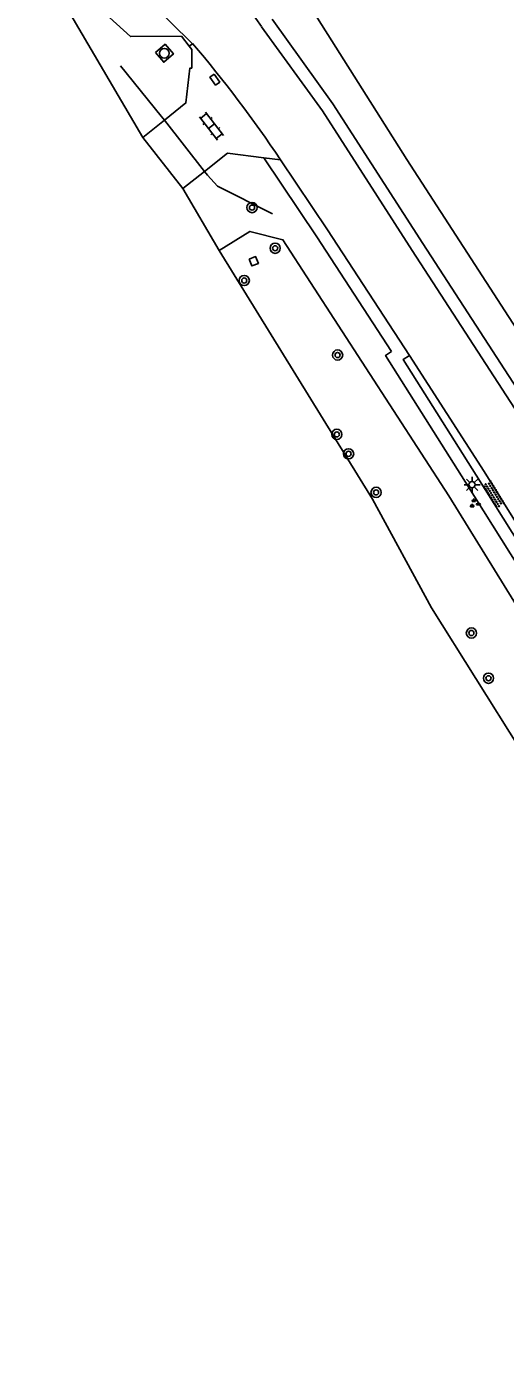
# Model space of a CAD drawing. Extents: x 124000 to 129000, y 395500 to 397503.
# Drawn here: x 127691.5 to 127729, y 397244.8 to 397349.3 of the extents above; entities that cross this region are included whole.
import ezdxf

# ---------------------------------------------------------------- set-up
doc = ezdxf.new("R2010")
doc.units = 0
for name, color, linetype in [('gg-afsc-erfafscheiding', 7, 'Continuous'), ('gg-afsc-hekwerk', 7, 'Continuous'), ('gg-knt-verharding', 7, 'Continuous'), ('gg-knt-verharding nz', 7, 'Continuous'), ('gg-kntw-greppel-droge sloot', 7, 'Continuous'), ('gg-kwrk-uitstroombak niveau min 01', 7, 'Continuous'), ('gt-grn-groengrens', 7, 'Continuous'), ('gt-grn-groengrens NZ', 7, 'Continuous'), ('gt-symb-boom', 7, 'Continuous'), ('gt-symb-groenvak', 7, 'Continuous'), ('gt-symb-klinker verharding', 7, 'Continuous'), ('gt-symb-kolk center center', 7, 'Continuous'), ('gt-symb-lichtmast', 7, 'Continuous'), ('gt-symb-overige verharding', 7, 'Continuous'), ('gt-symb-rioolschacht', 7, 'Continuous')]:
    doc.layers.add(name, color=color, linetype=linetype)

# ---------------------------------------------------------------- blocks, each defined once
blk = doc.blocks.new('gt0-BOOM')
at = {"layer": 'gt-symb-boom'}
for radius in [0.4, 0.2]:
    blk.add_circle((0, 0), radius, dxfattribs=at)
blk = doc.blocks.new('gt0-GRVAK')
at = {"layer": 'gt-symb-groenvak'}
for p, q in [((-0.11, 0.19), (-0.23, 0.24)), ((-0.18, 0.15), (0.09, 0.15)), ((-0.09, 0.21), (-0.16, 0.32)), ((-0.05, 0.21), (-0.05, 0.39)), ((0, 0.21), (0.06, 0.32)), ((0.01, 0.19), (0.13, 0.24)), ((0.26, -0.05), (0.2, 0.06)), ((0.3, -0.05), (0.3, 0.13)), ((0.35, -0.05), (0.41, 0.06)), ((-0.25, -0.23), (-0.36, -0.18)), ((-0.32, -0.26), (-0.05, -0.26)), ((-0.23, -0.21), (-0.29, -0.09)), ((-0.18, -0.2), (-0.18, -0.02)), ((-0.14, -0.21), (-0.07, -0.09)), ((-0.12, -0.23), (0, -0.18)), ((0.24, -0.07), (0.12, -0.02)), ((0.17, -0.11), (0.44, -0.11)), ((0.37, -0.07), (0.49, -0.02))]:
    blk.add_line(p, q, dxfattribs=at)
blk = doc.blocks.new('gt0-OVH')
at = {"layer": 'gt-symb-overige verharding'}
for points in [[(-0.97, 0.3), (-0.97, 0.31), (-0.96, 0.32), (-0.97, 0.33), (-0.97, 0.34), (-0.98, 0.35), (-0.99, 0.35), (-1, 0.36), (-1.01, 0.35), (-1.02, 0.35), (-1.03, 0.34), (-1.03, 0.33), (-1.04, 0.32), (-1.03, 0.31), (-1.03, 0.3), (-1.02, 0.29), (-1.01, 0.29), (-1, 0.28), (-0.99, 0.29), (-0.98, 0.29)], [(-0.87, 0.11), (-0.87, 0.12), (-0.86, 0.13), (-0.87, 0.14), (-0.87, 0.15), (-0.88, 0.16), (-0.89, 0.16), (-0.9, 0.16), (-0.91, 0.16), (-0.92, 0.16), (-0.93, 0.15), (-0.93, 0.14), (-0.94, 0.13), (-0.93, 0.12), (-0.93, 0.11), (-0.92, 0.1), (-0.91, 0.09), (-0.9, 0.09), (-0.89, 0.09), (-0.88, 0.1)], [(-0.77, 0.3), (-0.77, 0.31), (-0.76, 0.32), (-0.77, 0.33), (-0.77, 0.34), (-0.78, 0.35), (-0.79, 0.35), (-0.8, 0.36), (-0.81, 0.35), (-0.82, 0.35), (-0.83, 0.34), (-0.83, 0.33), (-0.84, 0.32), (-0.83, 0.31), (-0.83, 0.3), (-0.82, 0.29), (-0.81, 0.29), (-0.8, 0.28), (-0.79, 0.29), (-0.78, 0.29)], [(-0.67, 0.11), (-0.67, 0.12), (-0.66, 0.13), (-0.67, 0.14), (-0.67, 0.15), (-0.68, 0.16), (-0.69, 0.16), (-0.7, 0.16), (-0.71, 0.16), (-0.72, 0.16), (-0.73, 0.15), (-0.73, 0.14), (-0.74, 0.13), (-0.73, 0.12), (-0.73, 0.11), (-0.72, 0.1), (-0.71, 0.09), (-0.7, 0.09), (-0.69, 0.09), (-0.68, 0.1)], [(-0.57, 0.3), (-0.57, 0.31), (-0.56, 0.32), (-0.57, 0.33), (-0.57, 0.34), (-0.58, 0.35), (-0.59, 0.35), (-0.6, 0.36), (-0.61, 0.35), (-0.62, 0.35), (-0.63, 0.34), (-0.63, 0.33), (-0.64, 0.32), (-0.63, 0.31), (-0.63, 0.3), (-0.62, 0.29), (-0.61, 0.29), (-0.6, 0.28), (-0.59, 0.29), (-0.58, 0.29)], [(-0.47, 0.11), (-0.47, 0.12), (-0.46, 0.13), (-0.47, 0.14), (-0.47, 0.15), (-0.48, 0.16), (-0.49, 0.16), (-0.5, 0.16), (-0.51, 0.16), (-0.52, 0.16), (-0.53, 0.15), (-0.53, 0.14), (-0.54, 0.13), (-0.53, 0.12), (-0.53, 0.11), (-0.52, 0.1), (-0.51, 0.09), (-0.5, 0.09), (-0.49, 0.09), (-0.48, 0.1)], [(-0.37, 0.3), (-0.37, 0.31), (-0.36, 0.32), (-0.37, 0.33), (-0.37, 0.34), (-0.38, 0.35), (-0.39, 0.35), (-0.4, 0.36), (-0.41, 0.35), (-0.42, 0.35), (-0.43, 0.34), (-0.43, 0.33), (-0.44, 0.32), (-0.43, 0.31), (-0.43, 0.3), (-0.42, 0.29), (-0.41, 0.29), (-0.4, 0.28), (-0.39, 0.29), (-0.38, 0.29)], [(-0.27, 0.11), (-0.27, 0.12), (-0.26, 0.13), (-0.27, 0.14), (-0.27, 0.15), (-0.28, 0.16), (-0.29, 0.16), (-0.3, 0.16), (-0.31, 0.16), (-0.32, 0.16), (-0.33, 0.15), (-0.33, 0.14), (-0.34, 0.13), (-0.33, 0.12), (-0.33, 0.11), (-0.32, 0.1), (-0.31, 0.09), (-0.3, 0.09), (-0.29, 0.09), (-0.28, 0.1)], [(-0.17, 0.3), (-0.17, 0.31), (-0.16, 0.32), (-0.17, 0.33), (-0.17, 0.34), (-0.18, 0.35), (-0.19, 0.35), (-0.2, 0.36), (-0.21, 0.35), (-0.22, 0.35), (-0.23, 0.34), (-0.23, 0.33), (-0.24, 0.32), (-0.23, 0.31), (-0.23, 0.3), (-0.22, 0.29), (-0.21, 0.29), (-0.2, 0.28), (-0.19, 0.29), (-0.18, 0.29)], [(-0.07, 0.11), (-0.07, 0.12), (-0.06, 0.13), (-0.07, 0.14), (-0.07, 0.15), (-0.08, 0.16), (-0.09, 0.16), (-0.1, 0.16), (-0.11, 0.16), (-0.12, 0.16), (-0.13, 0.15), (-0.13, 0.14), (-0.14, 0.13), (-0.13, 0.12), (-0.13, 0.11), (-0.12, 0.1), (-0.11, 0.09), (-0.1, 0.09), (-0.09, 0.09), (-0.08, 0.1)], [(0.03, 0.3), (0.03, 0.31), (0.04, 0.32), (0.03, 0.33), (0.03, 0.34), (0.02, 0.35), (0.01, 0.35), (0, 0.36), (-0.01, 0.35), (-0.02, 0.35), (-0.03, 0.34), (-0.03, 0.33), (-0.04, 0.32), (-0.03, 0.31), (-0.03, 0.3), (-0.02, 0.29), (-0.01, 0.29), (0, 0.28), (0.01, 0.29), (0.02, 0.29)], [(0.13, 0.11), (0.13, 0.12), (0.14, 0.13), (0.13, 0.14), (0.13, 0.15), (0.12, 0.16), (0.11, 0.16), (0.1, 0.16), (0.09, 0.16), (0.08, 0.16), (0.07, 0.15), (0.07, 0.14), (0.06, 0.13), (0.07, 0.12), (0.07, 0.11), (0.08, 0.1), (0.09, 0.09), (0.1, 0.09), (0.11, 0.09), (0.12, 0.1)], [(0.23, 0.3), (0.23, 0.31), (0.24, 0.32), (0.23, 0.33), (0.23, 0.34), (0.22, 0.35), (0.21, 0.35), (0.2, 0.36), (0.19, 0.35), (0.18, 0.35), (0.17, 0.34), (0.17, 0.33), (0.16, 0.32), (0.17, 0.31), (0.17, 0.3), (0.18, 0.29), (0.19, 0.29), (0.2, 0.28), (0.21, 0.29), (0.22, 0.29)], [(0.33, 0.11), (0.33, 0.12), (0.34, 0.13), (0.33, 0.14), (0.33, 0.15), (0.32, 0.16), (0.31, 0.16), (0.3, 0.16), (0.29, 0.16), (0.28, 0.16), (0.27, 0.15), (0.27, 0.14), (0.26, 0.13), (0.27, 0.12), (0.27, 0.11), (0.28, 0.1), (0.29, 0.09), (0.3, 0.09), (0.31, 0.09), (0.32, 0.1)], [(0.43, 0.3), (0.43, 0.31), (0.44, 0.32), (0.43, 0.33), (0.43, 0.34), (0.42, 0.35), (0.41, 0.35), (0.4, 0.36), (0.39, 0.35), (0.38, 0.35), (0.37, 0.34), (0.37, 0.33), (0.36, 0.32), (0.37, 0.31), (0.37, 0.3), (0.38, 0.29), (0.39, 0.29), (0.4, 0.28), (0.41, 0.29), (0.42, 0.29)], [(0.53, 0.11), (0.53, 0.12), (0.54, 0.13), (0.53, 0.14), (0.53, 0.15), (0.52, 0.16), (0.51, 0.16), (0.5, 0.16), (0.49, 0.16), (0.48, 0.16), (0.47, 0.15), (0.47, 0.14), (0.46, 0.13), (0.47, 0.12), (0.47, 0.11), (0.48, 0.1), (0.49, 0.09), (0.5, 0.09), (0.51, 0.09), (0.52, 0.1)], [(0.63, 0.3), (0.63, 0.31), (0.64, 0.32), (0.63, 0.33), (0.63, 0.34), (0.62, 0.35), (0.61, 0.35), (0.6, 0.36), (0.59, 0.35), (0.58, 0.35), (0.57, 0.34), (0.57, 0.33), (0.56, 0.32), (0.57, 0.31), (0.57, 0.3), (0.58, 0.29), (0.59, 0.29), (0.6, 0.28), (0.61, 0.29), (0.62, 0.29)], [(0.73, 0.11), (0.73, 0.12), (0.74, 0.13), (0.73, 0.14), (0.73, 0.15), (0.72, 0.16), (0.71, 0.16), (0.7, 0.16), (0.69, 0.16), (0.68, 0.16), (0.67, 0.15), (0.67, 0.14), (0.66, 0.13), (0.67, 0.12), (0.67, 0.11), (0.68, 0.1), (0.69, 0.09), (0.7, 0.09), (0.71, 0.09), (0.72, 0.1)], [(0.83, 0.3), (0.83, 0.31), (0.84, 0.32), (0.83, 0.33), (0.83, 0.34), (0.82, 0.35), (0.81, 0.35), (0.8, 0.36), (0.79, 0.35), (0.78, 0.35), (0.77, 0.34), (0.77, 0.33), (0.76, 0.32), (0.77, 0.31), (0.77, 0.3), (0.78, 0.29), (0.79, 0.29), (0.8, 0.28), (0.81, 0.29), (0.82, 0.29)], [(0.93, 0.11), (0.93, 0.12), (0.94, 0.13), (0.93, 0.14), (0.93, 0.15), (0.92, 0.16), (0.91, 0.16), (0.9, 0.16), (0.89, 0.16), (0.88, 0.16), (0.87, 0.15), (0.87, 0.14), (0.86, 0.13), (0.87, 0.12), (0.87, 0.11), (0.88, 0.1), (0.89, 0.09), (0.9, 0.09), (0.91, 0.09), (0.92, 0.1)], [(1.03, 0.3), (1.03, 0.31), (1.04, 0.32), (1.03, 0.33), (1.03, 0.34), (1.02, 0.35), (1.01, 0.35), (1, 0.36), (0.99, 0.35), (0.98, 0.35), (0.97, 0.34), (0.97, 0.33), (0.96, 0.32), (0.97, 0.31), (0.97, 0.3), (0.98, 0.29), (0.99, 0.29), (1, 0.28), (1.01, 0.29), (1.02, 0.29)], [(-0.97, -0.14), (-0.97, -0.13), (-0.96, -0.12), (-0.97, -0.11), (-0.97, -0.1), (-0.98, -0.09), (-0.99, -0.09), (-1, -0.08), (-1.01, -0.09), (-1.02, -0.09), (-1.03, -0.1), (-1.03, -0.11), (-1.04, -0.12), (-1.03, -0.13), (-1.03, -0.14), (-1.02, -0.15), (-1.01, -0.15), (-1, -0.16), (-0.99, -0.15), (-0.98, -0.15)], [(-0.87, -0.33), (-0.87, -0.32), (-0.86, -0.31), (-0.87, -0.3), (-0.87, -0.29), (-0.88, -0.28), (-0.89, -0.28), (-0.9, -0.28), (-0.91, -0.28), (-0.92, -0.28), (-0.93, -0.29), (-0.93, -0.3), (-0.94, -0.31), (-0.93, -0.32), (-0.93, -0.33), (-0.92, -0.34), (-0.91, -0.35), (-0.9, -0.35), (-0.89, -0.35), (-0.88, -0.34)], [(-0.77, -0.14), (-0.77, -0.13), (-0.76, -0.12), (-0.77, -0.11), (-0.77, -0.1), (-0.78, -0.09), (-0.79, -0.09), (-0.8, -0.08), (-0.81, -0.09), (-0.82, -0.09), (-0.83, -0.1), (-0.83, -0.11), (-0.84, -0.12), (-0.83, -0.13), (-0.83, -0.14), (-0.82, -0.15), (-0.81, -0.15), (-0.8, -0.16), (-0.79, -0.15), (-0.78, -0.15)], [(-0.67, -0.33), (-0.67, -0.32), (-0.66, -0.31), (-0.67, -0.3), (-0.67, -0.29), (-0.68, -0.28), (-0.69, -0.28), (-0.7, -0.28), (-0.71, -0.28), (-0.72, -0.28), (-0.73, -0.29), (-0.73, -0.3), (-0.74, -0.31), (-0.73, -0.32), (-0.73, -0.33), (-0.72, -0.34), (-0.71, -0.35), (-0.7, -0.35), (-0.69, -0.35), (-0.68, -0.34)], [(-0.57, -0.14), (-0.57, -0.13), (-0.56, -0.12), (-0.57, -0.11), (-0.57, -0.1), (-0.58, -0.09), (-0.59, -0.09), (-0.6, -0.08), (-0.61, -0.09), (-0.62, -0.09), (-0.63, -0.1), (-0.63, -0.11), (-0.64, -0.12), (-0.63, -0.13), (-0.63, -0.14), (-0.62, -0.15), (-0.61, -0.15), (-0.6, -0.16), (-0.59, -0.15), (-0.58, -0.15)], [(-0.47, -0.33), (-0.47, -0.32), (-0.46, -0.31), (-0.47, -0.3), (-0.47, -0.29), (-0.48, -0.28), (-0.49, -0.28), (-0.5, -0.28), (-0.51, -0.28), (-0.52, -0.28), (-0.53, -0.29), (-0.53, -0.3), (-0.54, -0.31), (-0.53, -0.32), (-0.53, -0.33), (-0.52, -0.34), (-0.51, -0.35), (-0.5, -0.35), (-0.49, -0.35), (-0.48, -0.34)], [(-0.37, -0.14), (-0.37, -0.13), (-0.36, -0.12), (-0.37, -0.11), (-0.37, -0.1), (-0.38, -0.09), (-0.39, -0.09), (-0.4, -0.08), (-0.41, -0.09), (-0.42, -0.09), (-0.43, -0.1), (-0.43, -0.11), (-0.44, -0.12), (-0.43, -0.13), (-0.43, -0.14), (-0.42, -0.15), (-0.41, -0.15), (-0.4, -0.16), (-0.39, -0.15), (-0.38, -0.15)], [(-0.27, -0.33), (-0.27, -0.32), (-0.26, -0.31), (-0.27, -0.3), (-0.27, -0.29), (-0.28, -0.28), (-0.29, -0.28), (-0.3, -0.28), (-0.31, -0.28), (-0.32, -0.28), (-0.33, -0.29), (-0.33, -0.3), (-0.34, -0.31), (-0.33, -0.32), (-0.33, -0.33), (-0.32, -0.34), (-0.31, -0.35), (-0.3, -0.35), (-0.29, -0.35), (-0.28, -0.34)], [(-0.17, -0.14), (-0.17, -0.13), (-0.16, -0.12), (-0.17, -0.11), (-0.17, -0.1), (-0.18, -0.09), (-0.19, -0.09), (-0.2, -0.08), (-0.21, -0.09), (-0.22, -0.09), (-0.23, -0.1), (-0.23, -0.11), (-0.24, -0.12), (-0.23, -0.13), (-0.23, -0.14), (-0.22, -0.15), (-0.21, -0.15), (-0.2, -0.16), (-0.19, -0.15), (-0.18, -0.15)], [(-0.07, -0.33), (-0.07, -0.32), (-0.06, -0.31), (-0.07, -0.3), (-0.07, -0.29), (-0.08, -0.28), (-0.09, -0.28), (-0.1, -0.28), (-0.11, -0.28), (-0.12, -0.28), (-0.13, -0.29), (-0.13, -0.3), (-0.14, -0.31), (-0.13, -0.32), (-0.13, -0.33), (-0.12, -0.34), (-0.11, -0.35), (-0.1, -0.35), (-0.09, -0.35), (-0.08, -0.34)], [(0.03, -0.14), (0.03, -0.13), (0.04, -0.12), (0.03, -0.11), (0.03, -0.1), (0.02, -0.09), (0.01, -0.09), (0, -0.08), (-0.01, -0.09), (-0.02, -0.09), (-0.03, -0.1), (-0.03, -0.11), (-0.04, -0.12), (-0.03, -0.13), (-0.03, -0.14), (-0.02, -0.15), (-0.01, -0.15), (0, -0.16), (0.01, -0.15), (0.02, -0.15)], [(0.13, -0.33), (0.13, -0.32), (0.14, -0.31), (0.13, -0.3), (0.13, -0.29), (0.12, -0.28), (0.11, -0.28), (0.1, -0.28), (0.09, -0.28), (0.08, -0.28), (0.07, -0.29), (0.07, -0.3), (0.06, -0.31), (0.07, -0.32), (0.07, -0.33), (0.08, -0.34), (0.09, -0.35), (0.1, -0.35), (0.11, -0.35), (0.12, -0.34)], [(0.23, -0.14), (0.23, -0.13), (0.24, -0.12), (0.23, -0.11), (0.23, -0.1), (0.22, -0.09), (0.21, -0.09), (0.2, -0.08), (0.19, -0.09), (0.18, -0.09), (0.17, -0.1), (0.17, -0.11), (0.16, -0.12), (0.17, -0.13), (0.17, -0.14), (0.18, -0.15), (0.19, -0.15), (0.2, -0.16), (0.21, -0.15), (0.22, -0.15)], [(0.33, -0.33), (0.33, -0.32), (0.34, -0.31), (0.33, -0.3), (0.33, -0.29), (0.32, -0.28), (0.31, -0.28), (0.3, -0.28), (0.29, -0.28), (0.28, -0.28), (0.27, -0.29), (0.27, -0.3), (0.26, -0.31), (0.27, -0.32), (0.27, -0.33), (0.28, -0.34), (0.29, -0.35), (0.3, -0.35), (0.31, -0.35), (0.32, -0.34)], [(0.43, -0.14), (0.43, -0.13), (0.44, -0.12), (0.43, -0.11), (0.43, -0.1), (0.42, -0.09), (0.41, -0.09), (0.4, -0.08), (0.39, -0.09), (0.38, -0.09), (0.37, -0.1), (0.37, -0.11), (0.36, -0.12), (0.37, -0.13), (0.37, -0.14), (0.38, -0.15), (0.39, -0.15), (0.4, -0.16), (0.41, -0.15), (0.42, -0.15)], [(0.53, -0.33), (0.53, -0.32), (0.54, -0.31), (0.53, -0.3), (0.53, -0.29), (0.52, -0.28), (0.51, -0.28), (0.5, -0.28), (0.49, -0.28), (0.48, -0.28), (0.47, -0.29), (0.47, -0.3), (0.46, -0.31), (0.47, -0.32), (0.47, -0.33), (0.48, -0.34), (0.49, -0.35), (0.5, -0.35), (0.51, -0.35), (0.52, -0.34)], [(0.63, -0.14), (0.63, -0.13), (0.64, -0.12), (0.63, -0.11), (0.63, -0.1), (0.62, -0.09), (0.61, -0.09), (0.6, -0.08), (0.59, -0.09), (0.58, -0.09), (0.57, -0.1), (0.57, -0.11), (0.56, -0.12), (0.57, -0.13), (0.57, -0.14), (0.58, -0.15), (0.59, -0.15), (0.6, -0.16), (0.61, -0.15), (0.62, -0.15)], [(0.73, -0.33), (0.73, -0.32), (0.74, -0.31), (0.73, -0.3), (0.73, -0.29), (0.72, -0.28), (0.71, -0.28), (0.7, -0.28), (0.69, -0.28), (0.68, -0.28), (0.67, -0.29), (0.67, -0.3), (0.66, -0.31), (0.67, -0.32), (0.67, -0.33), (0.68, -0.34), (0.69, -0.35), (0.7, -0.35), (0.71, -0.35), (0.72, -0.34)], [(0.83, -0.14), (0.83, -0.13), (0.84, -0.12), (0.83, -0.11), (0.83, -0.1), (0.82, -0.09), (0.81, -0.09), (0.8, -0.08), (0.79, -0.09), (0.78, -0.09), (0.77, -0.1), (0.77, -0.11), (0.76, -0.12), (0.77, -0.13), (0.77, -0.14), (0.78, -0.15), (0.79, -0.15), (0.8, -0.16), (0.81, -0.15), (0.82, -0.15)], [(0.93, -0.33), (0.93, -0.32), (0.94, -0.31), (0.93, -0.3), (0.93, -0.29), (0.92, -0.28), (0.91, -0.28), (0.9, -0.28), (0.89, -0.28), (0.88, -0.28), (0.87, -0.29), (0.87, -0.3), (0.86, -0.31), (0.87, -0.32), (0.87, -0.33), (0.88, -0.34), (0.89, -0.35), (0.9, -0.35), (0.91, -0.35), (0.92, -0.34)], [(1.03, -0.14), (1.03, -0.13), (1.04, -0.12), (1.03, -0.11), (1.03, -0.1), (1.02, -0.09), (1.01, -0.09), (1, -0.08), (0.99, -0.09), (0.98, -0.09), (0.97, -0.1), (0.97, -0.11), (0.96, -0.12), (0.97, -0.13), (0.97, -0.14), (0.98, -0.15), (0.99, -0.15), (1, -0.16), (1.01, -0.15), (1.02, -0.15)]]:
    blk.add_lwpolyline(points, close=True, dxfattribs=at)
blk = doc.blocks.new('gt0-LMAST')
at = {"layer": 'gt-symb-lichtmast'}
for p, q in [((-0.18, 0.17), (-0.45, 0.44)), ((-0.01, 0.25), (-0.01, 0.62)), ((0.17, 0.17), (0.44, 0.44)), ((-0.26, 0), (-0.63, 0)), ((-0.18, -0.18), (-0.45, -0.45)), ((-0.01, -0.25), (-0.01, -0.63)), ((0.44, -0.45), (0.17, -0.18)), ((0.24, 0), (0.62, 0))]:
    blk.add_line(p, q, dxfattribs=at)
blk.add_circle((-0.01, 0), 0.25, dxfattribs=at)
blk = doc.blocks.new('gt0-KL1')
at = {"layer": 'gt-symb-klinker verharding'}
for p, q in [((-1.15, 0.3), (1.15, 0.3)), ((-1, -0.3), (-1, 0.3)), ((-0.5, 0.3), (-0.5, 0.45)), ((0, -0.3), (0, 0.3)), ((0.5, 0.3), (0.5, 0.45)), ((1, -0.3), (1, 0.3)), ((-1.15, -0.3), (1.15, -0.3)), ((-0.5, -0.45), (-0.5, -0.3)), ((0.5, -0.45), (0.5, -0.3))]:
    blk.add_line(p, q, dxfattribs=at)
blk = doc.blocks.new('gt0-KOLKCC')
at = {"layer": 'gt-symb-kolk center center'}
blk.add_lwpolyline([(-0.38, 0.2), (0.37, 0.2), (0.37, -0.2), (-0.38, -0.2)], close=True, dxfattribs=at)
blk = doc.blocks.new('gt0-RS')
at = {"layer": 'gt-symb-rioolschacht'}
blk.add_lwpolyline([(-0.5, -0.5), (0.5, -0.5), (0.5, 0.5), (-0.5, 0.5)], close=True, dxfattribs=at)
blk.add_circle((0, 0), 0.375, dxfattribs=at)

msp = doc.modelspace()

# ---------------------------------------------------------------- linework, layer by layer
at = {"layer": 'gg-afsc-erfafscheiding'}
msp.add_line((127698.88, 397346.21), (127702.06, 397342.26), dxfattribs=at)
msp.add_lwpolyline([(127705.69, 397337.63), (127706.46, 397336.79), (127710.78, 397334.61)], dxfattribs=at)
at = {"layer": 'gg-afsc-hekwerk'}
for p, q in [((127702.06, 397342.26), (127702.31, 397341.94)), ((127702.31, 397341.94), (127705.45, 397337.93)), ((127705.45, 397337.93), (127705.69, 397337.63))]:
    msp.add_line(p, q, dxfattribs=at)
msp.add_lwpolyline([(127739.02, 397311.48), (127721.29, 397338.86), (127713.98, 397350.43)], dxfattribs=at)
at = {"layer": 'gg-knt-verharding'}
for p, q in [((127704.52, 397347.93), (127704.26, 397347.73)), ((127700.63, 397340.59), (127702.31, 397341.94)), ((127703.76, 397336.59), (127700.63, 397340.59)), ((127711.4, 397338.84), (127710.09, 397339)), ((127705.45, 397337.93), (127703.76, 397336.59))]:
    msp.add_line(p, q, dxfattribs=at)
for points in [[(127704.26, 397347.73), (127703.65, 397348.51), (127699.65, 397348.49), (127696.91, 397350.98)], [(127709.92, 397349.26), (127714.68, 397342.67), (127721.7, 397331.74), (127729.72, 397319.4)], [(127702.31, 397341.94), (127703.99, 397343.29), (127704.31, 397346.02), (127704.45, 397346.02), (127704.47, 397347.47), (127704.26, 397347.73)], [(127710.09, 397339), (127707.24, 397339.35), (127705.45, 397337.93)], [(127711.4, 397338.84), (127715.08, 397333.36), (127721.49, 397323.53)], [(127721.49, 397323.53), (127721.01, 397323.22), (127726.72, 397314.15), (127753.61, 397271.3), (127766.41, 397251.02), (127774.41, 397238.27)], [(127721.49, 397323.53), (127727.35, 397314.44), (127740.66, 397293.05), (127766.92, 397251.41), (127776.19, 397236.61)]]:
    msp.add_lwpolyline(points, dxfattribs=at)
for centre, radius, start, end in [((127662.02, 397315.59), 58.55, 35.1081, 59.7346), ((127631.3, 397285.4), 96.29, 33.7099, 40.4982)]:
    msp.add_arc(centre, radius, start, end, dxfattribs=at)
at = {"layer": 'gg-knt-verharding nz'}
msp.add_line((127704.52, 397347.93), (127701.07, 397351.31), dxfattribs=at)
at = {"layer": 'gg-kntw-greppel-droge sloot'}
for points in [[(127772.35, 397236.77), (127764.48, 397249.14), (127751.57, 397269.77), (127737.57, 397291.48), (127724.58, 397312.54), (127711.59, 397332.58), (127709.01, 397333.23), (127706.59, 397331.74)], [(127706.59, 397331.74), (127718.6, 397312.27), (127723.23, 397303.76), (127750.99, 397259.52), (127756.49, 397251.02), (127764.19, 397238.97), (127769.95, 397230.01), (127780.19, 397215.78), (127784.48, 397210.42), (127789.38, 397203.9), (127793.76, 397204.48), (127796.25, 397205.49), (127796.7, 397206.12)]]:
    msp.add_lwpolyline(points, dxfattribs=at)
at = {"layer": 'gg-kwrk-uitstroombak niveau min 01'}
msp.add_lwpolyline([(127708.94, 397331.06), (127709.16, 397330.53), (127709.67, 397330.73), (127709.45, 397331.27), (127708.94, 397331.06)], dxfattribs=at)
at = {"layer": 'gt-grn-groengrens'}
for p, q in [((127694.92, 397350.33), (127700.63, 397340.59)), ((127706.59, 397331.74), (127703.76, 397336.59))]:
    msp.add_line(p, q, dxfattribs=at)
at = {"layer": 'gt-grn-groengrens NZ'}
for points in [[(127710.74, 397349.84), (127715.5, 397343.23), (127722.54, 397332.28), (127730.56, 397319.95)], [(127710.09, 397339), (127714.25, 397332.8), (127720.1, 397323.83)], [(127720.1, 397323.83), (127719.63, 397323.53), (127725.87, 397313.62), (127752.77, 397270.77), (127765.56, 397250.49), (127773.56, 397237.74)]]:
    msp.add_lwpolyline(points, dxfattribs=at)

# ---------------------------------------------------------------- block references
at = {"layer": 'gt-symb-boom'}
for p in [(127709.17, 397335.1), (127710.98, 397331.92), (127708.56, 397329.39), (127715.87, 397323.56), (127715.81, 397317.35), (127716.73, 397315.83), (127718.88, 397312.81), (127726.34, 397301.8), (127727.68, 397298.26)]:
    msp.add_blockref('gt0-BOOM', p, dxfattribs=at)
at = {"layer": 'gt-symb-groenvak'}
msp.add_blockref('gt0-GRVAK', (127726.58, 397311.94), dxfattribs=at)
at = {"layer": 'gt-symb-klinker verharding', "rotation": -52.1903478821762}
msp.add_blockref('gt0-KL1', (127705.99, 397341.48), dxfattribs=at)
at = {"layer": 'gt-symb-kolk center center', "rotation": -54.250304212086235}
msp.add_blockref('gt0-KOLKCC', (127706.26, 397345.11), dxfattribs=at)
at = {"layer": 'gt-symb-lichtmast'}
msp.add_blockref('gt0-LMAST', (127726.4, 397313.41), dxfattribs=at)
at = {"layer": 'gt-symb-overige verharding', "rotation": -58.662794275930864}
msp.add_blockref('gt0-OVH', (127728.08, 397312.65), dxfattribs=at)
at = {"layer": 'gt-symb-rioolschacht', "rotation": -49.403957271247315}
msp.add_blockref('gt0-RS', (127702.31, 397347.18), dxfattribs=at)

doc.saveas('drawing.dxf')
